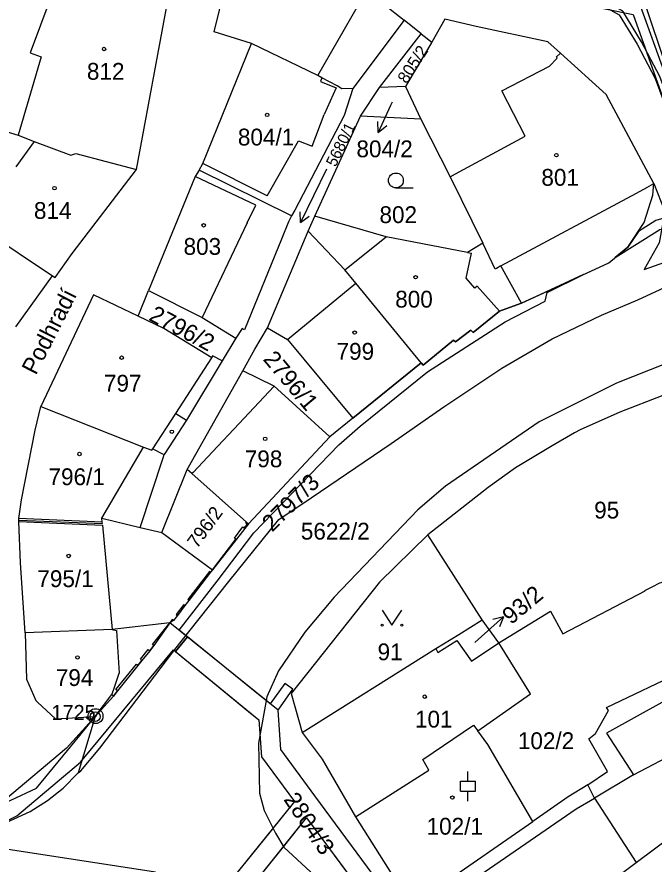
# Model space of a CAD drawing. Extents: x -644096 to -634268, y -1141430 to -1133463.
# Drawn here: x -639186.4 to -639122, y -1138132 to -1138046.4 of the extents above; entities that cross this region are included whole.
import ezdxf

# ---------------------------------------------------------------- set-up
doc = ezdxf.new("R2010")
doc.units = 0
for name, color, linetype in [('_CIVIL_CONSTRUCTION', 7, 'Continuous'), ('B_Hranice _3D', 7, 'Continuous'), ('M_Svah_Nasyp', 7, 'Continuous'), ('M_Svah_Zarez', 7, 'Continuous'), ('spodek_zarez', 7, 'Continuous'), ('svrsek_osa_sjezdy', 7, 'Continuous'), ('svrsek_osa_terminal_VRT', 7, 'Continuous'), ('svrsek_osa_VRT', 7, 'Continuous'), ('svrsek_popisy_VRT', 7, 'Continuous'), ('terminal_VRT', 7, 'Continuous')]:
    doc.layers.add(name, color=color, linetype=linetype)

msp = doc.modelspace()

# ---------------------------------------------------------------- linework, layer by layer
at = {"layer": '_CIVIL_CONSTRUCTION'}
for centre, radius in [((-639178.42, -1138117.09), 0.75), ((-639178.46, -1138117.14), 0.5), ((-639178.46, -1138117.14), 0.0303), ((-639178.42, -1138117.09), 0.03)]:
    msp.add_circle(centre, radius, dxfattribs=at)
at = {"layer": 'B_Hranice _3D'}
for points in [[(-639115.89, -1138066.53), (-639116.37, -1138066.26), (-639119.02, -1138059.01), (-639121.44, -1138052.48), (-639123.28, -1138048.97), (-639125.19, -1138045.87), (-639126.79, -1138044.97), (-639132.14, -1138043.29), (-639132.88, -1138043.3), (-639132.36, -1138043.76), (-639126.99, -1138045.43), (-639125.55, -1138046.25), (-639123.72, -1138049.21), (-639121.9, -1138052.68), (-639119.48, -1138059.19), (-639116.77, -1138066.6), (-639116.13, -1138066.97)], [(-639121.26, -1138067.88), (-639115.82, -1138066.33), (-639123.39, -1138045.34), (-639131.74, -1138043.62), (-639131.79, -1138043.29), (-639132.13, -1138043.29), (-639132.81, -1138043.3), (-639132.6, -1138044.46), (-639124.14, -1138046.2), (-639117.2, -1138065.68), (-639121.05, -1138066.78), (-639121.85, -1138067.01), (-639123.6, -1138068.11), (-639124.66, -1138069.7), (-639125.96, -1138070.77), (-639121.43, -1138067.93)]]:
    msp.add_lwpolyline(points, close=True, dxfattribs=at)
for points in [[(-639132.81, -1138074.28), (-639129.15, -1138072.47), (-639133.94, -1138074.68), (-639135.41, -1138075.36), (-639135.89, -1138075.53), (-639137.64, -1138076.17), (-639140.28, -1138078.32), (-639140.53, -1138078.09), (-639142.08, -1138079.28), (-639142.26, -1138079.11), (-639145.33, -1138081.64), (-639145.53, -1138081.39), (-639152.43, -1138087), (-639154.75, -1138088.87), (-639162.99, -1138097.65), (-639166.62, -1138102.32), (-639166.8, -1138102.56), (-639169, -1138105.4), (-639169.39, -1138105.92), (-639170.16, -1138106.92), (-639170.56, -1138107.42), (-639170.92, -1138107.65), (-639172.52, -1138109.97), (-639172.95, -1138110.5), (-639173.73, -1138111.47), (-639174.14, -1138111.97), (-639176.21, -1138114.54), (-639176.59, -1138115.06), (-639178.46, -1138117.14), (-639181.35, -1138120.31), (-639187.5, -1138125.5)], [(-639236.75, -1138126.47), (-639211.47, -1138128.01), (-639195.37, -1138129.3), (-639189.38, -1138128.65), (-639186.37, -1138127.16), (-639179.93, -1138121.73), (-639179.78, -1138121.55), (-639170.55, -1138110.39), (-639170.35, -1138110.55), (-639169.14, -1138109.08), (-639169.96, -1138108.42), (-639166.13, -1138103.45), (-639162.42, -1138098.58), (-639153.86, -1138089.69), (-639151.69, -1138087.78), (-639144.9, -1138082.29), (-639137.05, -1138077.24), (-639133.02, -1138075.16), (-639132.81, -1138074.28)], [(-639141.46, -1138145.21), (-639156.28, -1138125.14), (-639159.71, -1138120.47), (-639159.99, -1138116.48), (-639170.92, -1138107.65), (-639172.52, -1138109.97), (-639172.95, -1138110.5), (-639173.73, -1138111.47), (-639174.14, -1138111.97), (-639176.21, -1138114.54), (-639176.59, -1138115.06), (-639178.46, -1138117.14), (-639181.35, -1138120.31), (-639187.5, -1138125.5), (-639190.53, -1138127.22), (-639193.45, -1138127.48), (-639200.49, -1138127.39), (-639202.42, -1138127.21), (-639203.04, -1138127.15), (-639217.06, -1138125.8), (-639233.04, -1138124.91)], [(-639141.46, -1138145.21), (-639156.28, -1138125.14), (-639159.71, -1138120.47), (-639159.99, -1138116.48), (-639158.49, -1138114.36), (-639159.31, -1138113.78), (-639160.77, -1138115.85), (-639162.12, -1138114.76), (-639169.14, -1138109.08), (-639170.35, -1138110.55), (-639162.98, -1138116.61), (-639161.93, -1138117.48), (-639161.67, -1138121.19), (-639158.34, -1138125.71), (-639160.83, -1138128.82), (-639164.81, -1138133.78)], [(-639233.14, -1138126.69), (-639211.47, -1138128.01), (-639195.37, -1138129.3), (-639189.38, -1138128.65), (-639186.37, -1138127.16), (-639179.93, -1138121.73), (-639170.55, -1138110.39), (-639161.93, -1138117.48), (-639161.67, -1138121.19), (-639158.34, -1138125.71), (-639164.81, -1138133.78)], [(-639162.61, -1138134.23), (-639159.45, -1138130.29), (-639157.11, -1138127.37), (-639145.17, -1138143.49)], [(-639162.61, -1138134.23), (-639157.11, -1138127.37), (-639143.97, -1138145.12)]]:
    msp.add_lwpolyline(points, dxfattribs=at)
at = {"layer": 'M_Svah_Nasyp'}
for p, q in [((-639181.75, -1138041.31), (-639185.03, -1138050.09)), ((-639155.98, -1138052.38), (-639151.88, -1138045.23)), ((-639183.9, -1138050.47), (-639186.24, -1138058.41)), ((-639185.03, -1138050.09), (-639183.9, -1138050.47)), ((-639132.58, -1138051.42), (-639131.81, -1138050.61)), ((-639131.88, -1138050.48), (-639131.48, -1138050.1)), ((-639131.81, -1138050.61), (-639131.88, -1138050.48)), ((-639137.38, -1138053.93), (-639132.58, -1138051.42)), ((-639154.12, -1138053.62), (-639155.34, -1138056.31)), ((-639135.04, -1138058.49), (-639137.38, -1138053.93)), ((-639142.08, -1138062.31), (-639135.04, -1138058.49)), ((-639184.6, -1138059.03), (-639186.48, -1138061.61)), ((-639161.08, -1138064.54), (-639157.93, -1138058.97)), ((-639161.08, -1138064.54), (-639167.57, -1138061.27)), ((-639162.25, -1138065.46), (-639168.37, -1138062.57)), ((-639142.61, -1138062.6), (-639142.08, -1138062.31)), ((-639123.8, -1138064.24), (-639122.76, -1138063.68)), ((-639122.76, -1138063.68), (-639122.04, -1138063.29)), ((-639137.48, -1138071.61), (-639123.8, -1138064.24)), ((-639163.1, -1138067.25), (-639162.25, -1138065.46)), ((-639163.1, -1138067.25), (-639167.65, -1138076.82)), ((-639153.26, -1138072.01), (-639149.07, -1138068.68)), ((-639140.99, -1138072.84), (-639140.44, -1138070.32)), ((-639140.85, -1138070.24), (-639140.44, -1138070.32)), ((-639140.12, -1138073.86), (-639140.99, -1138072.84)), ((-639159.02, -1138079.03), (-639152.12, -1138073.36)), ((-639139.89, -1138073.66), (-639140.12, -1138073.86)), ((-639137.64, -1138076.17), (-639139.89, -1138073.66)), ((-639170.32, -1138086.5), (-639166.67, -1138080.88)), ((-639160.38, -1138083.74), (-639164.47, -1138088.11)), ((-639172.65, -1138090.08), (-639170.32, -1138086.5)), ((-639170.32, -1138086.5), (-639169.24, -1138087.2)), ((-639166.61, -1138090.39), (-639164.47, -1138088.11)), ((-639177.78, -1138097.09), (-639173.56, -1138089.9)), ((-639166.61, -1138090.39), (-639168.57, -1138092.48)), ((-639168.57, -1138092.48), (-639168.68, -1138092.59)), ((-639177.74, -1138097.48), (-639186.15, -1138097.13)), ((-639186.17, -1138097.43), (-639177.72, -1138097.78)), ((-639177.72, -1138097.78), (-639176.73, -1138108.35)), ((-639176.73, -1138108.35), (-639176.29, -1138108.44)), ((-639176.29, -1138108.44), (-639176.02, -1138112.75)), ((-639176.62, -1138114.48), (-639176.02, -1138112.75)), ((-639176.77, -1138114.91), (-639176.62, -1138114.48)), ((-639124.09, -1138123.01), (-639128.05, -1138125.38)), ((-639146.53, -1138136.21), (-639134.27, -1138127.72))]:
    msp.add_line(p, q, dxfattribs=at)
for points in [[(-639155.56, -1138052.6), (-639155.69, -1138052.96), (-639154.12, -1138053.62)], [(-639157.93, -1138058.97), (-639156.56, -1138059.5), (-639155.34, -1138056.31)]]:
    msp.add_lwpolyline(points, dxfattribs=at)
at = {"layer": 'M_Svah_Zarez'}
for centre in [(-639177.557, -1138049.689), (-639161.087, -1138056.349), (-639131.887, -1138060.409), (-639182.567, -1138063.749), (-639167.507, -1138067.499), (-639146.097, -1138072.749), (-639152.257, -1138078.339), (-639175.787, -1138080.879), (-639170.717, -1138088.359), (-639161.297, -1138089.079), (-639180.037, -1138090.609), (-639181.127, -1138100.909), (-639180.237, -1138111.159), (-639145.177, -1138115.129), (-639142.387, -1138125.319)]:
    msp.add_circle(centre, 0.175, dxfattribs=at)
at = {"layer": 'spodek_zarez'}
msp.add_circle((-638683.068, -1137056.847), 1378.084, dxfattribs=at)
at = {"layer": 'svrsek_osa_sjezdy'}
for p, q in [((-639155.1, -1138061.835), (-639157.73, -1138067.228)), ((-639148.093, -1138063.72), (-639146.343, -1138063.72)), ((-639157.73, -1138067.228), (-639157.753, -1138066.13)), ((-639157.73, -1138067.228), (-639156.851, -1138066.57)), ((-639140.81, -1138123.671), (-639140.81, -1138122.67)), ((-639141.561, -1138123.671), (-639140.059, -1138123.671)), ((-639141.561, -1138124.672), (-639141.561, -1138123.671)), ((-639140.059, -1138124.672), (-639140.059, -1138123.671)), ((-639141.561, -1138124.672), (-639140.059, -1138124.672)), ((-639140.81, -1138125.67), (-639140.81, -1138124.672))]:
    msp.add_line(p, q, dxfattribs=at)
msp.add_lwpolyline([(-639149.49, -1138106.399), (-639148.49, -1138107.9), (-639147.49, -1138106.399)], dxfattribs=at)
for centre, radius in [((-639148.093, -1138062.97), 0.75), ((-639149.49, -1138107.899), 0.1), ((-639147.49, -1138107.899), 0.1)]:
    msp.add_circle(centre, radius, dxfattribs=at)
at = {"layer": 'svrsek_osa_terminal_VRT'}
msp.add_arc((-642050.261, -1145189.597), 8802.25, 41.4131519, 75.3170489, dxfattribs=at)
at = {"layer": 'svrsek_popisy_VRT'}
for p, q in [((-639148.46, -1138055.06), (-639148.62, -1138055.4)), ((-639148.62, -1138055.4), (-639149.888, -1138058.12)), ((-639149.888, -1138058.12), (-639149.919, -1138057.001)), ((-639149.888, -1138058.12), (-639149.011, -1138057.424)), ((-639139.44, -1138109.05), (-639137.21, -1138107.042)), ((-639137.21, -1138107.042), (-639138.289, -1138107.34)), ((-639137.21, -1138107.042), (-639137.619, -1138108.084)), ((-639140.11, -1138109.66), (-639139.44, -1138109.05))]:
    msp.add_line(p, q, dxfattribs=at)
at = {"layer": 'terminal_VRT'}
for p, q in [((-639174.27, -1138061.85), (-639171.07, -1138044.6)), ((-639147.27, -1138046.77), (-639152.44, -1138053.68)), ((-639145.55, -1138048.14), (-639147.27, -1138046.77)), ((-639149.74, -1138053.57), (-639145.55, -1138048.14)), ((-639145.55, -1138048.14), (-639144.45, -1138049.01)), ((-639147.12, -1138053.47), (-639149.74, -1138053.57)), ((-639147.12, -1138053.47), (-639145.57, -1138056.79)), ((-639151.65, -1138056.49), (-639149.74, -1138053.57)), ((-639156.26, -1138066.57), (-639151.65, -1138056.49)), ((-639145.57, -1138056.79), (-639151.65, -1138056.49)), ((-639145.57, -1138056.79), (-639142.61, -1138062.6)), ((-639158.62, -1138066.56), (-639167.97, -1138061.92)), ((-639142.61, -1138062.6), (-639139.32, -1138069.32)), ((-639156.96, -1138068.1), (-639156.26, -1138066.57)), ((-639149.07, -1138068.68), (-639156.26, -1138066.57)), ((-639161.07, -1138077.85), (-639156.96, -1138068.1)), ((-639138.05, -1138071.92), (-639139.32, -1138069.32)), ((-639186.47, -1138077.75), (-639182.76, -1138072.62)), ((-639174.13, -1138076.68), (-639173.08, -1138074.1)), ((-639164.25, -1138078.9), (-639165.62, -1138081.18)), ((-639152.43, -1138087), (-639145.53, -1138081.39)), ((-639152.43, -1138087), (-639154.75, -1138088.87)), ((-639171.71, -1138098.55), (-639169.17, -1138092.16)), ((-639177.78, -1138097.09), (-639173.92, -1138098.02)), ((-639173.92, -1138098.02), (-639171.71, -1138098.55)), ((-639171.71, -1138098.55), (-639166.62, -1138102.32)), ((-639139.39, -1138107.36), (-639144.88, -1138098.78)), ((-639137.69, -1138109.7), (-639139.39, -1138107.36)), ((-639157.55, -1138118.74), (-639144.07, -1138110.26)), ((-639178.46, -1138117.14), (-639180.16, -1138122.82)), ((-639128.05, -1138125.38), (-639128.72, -1138124.03)), ((-639128.05, -1138125.38), (-639123.82, -1138131.88)), ((-639194.38, -1138129.43), (-639172.37, -1138132.81)), ((-639137.03, -1138141.7), (-639123.82, -1138131.88))]:
    msp.add_line(p, q, dxfattribs=at)
for points in [[(-639162.68, -1138049.14), (-639166.43, -1138047.96), (-639163.23, -1138034.93)], [(-639163.23, -1138034.93), (-639160.64, -1138035.92), (-639154.98, -1138040.2), (-639151.37, -1138043.52), (-639147.27, -1138046.77)], [(-639115.23, -1138069.2), (-639114.9, -1138069.08), (-639123.26, -1138044.07)], [(-639122.04, -1138063.29), (-639126.87, -1138054.28), (-639131.48, -1138050.1), (-639132.74, -1138048.96), (-639140, -1138047.41), (-639143.15, -1138046.66), (-639144.45, -1138049.01)], [(-639167.97, -1138061.92), (-639167.57, -1138061.27), (-639162.68, -1138049.14)], [(-639152.44, -1138053.68), (-639153.54, -1138053.72), (-639154.02, -1138053.41), (-639155.56, -1138052.6), (-639155.98, -1138052.38), (-639162.68, -1138049.14)], [(-639144.45, -1138049.01), (-639146.89, -1138053.08), (-639147.12, -1138053.47)], [(-639152.44, -1138053.68), (-639153.3, -1138056.41), (-639158.3, -1138065.97), (-639158.62, -1138066.56)], [(-639188.59, -1138057.7), (-639186.24, -1138058.41), (-639184.6, -1138059.03), (-639180.92, -1138060.43), (-639180.41, -1138060.24), (-639174.27, -1138061.85)], [(-639182.76, -1138072.62), (-639182.49, -1138072.76), (-639180.78, -1138070.35), (-639174.27, -1138061.85)], [(-639167.97, -1138061.92), (-639168.37, -1138062.57), (-639173.08, -1138074.1)], [(-639135.41, -1138075.36), (-639126.58, -1138071.29), (-639124.66, -1138069.7), (-639123.01, -1138067.22), (-639122.15, -1138064.46), (-639122.04, -1138063.29)], [(-639122.04, -1138063.29), (-639120.93, -1138066.12), (-639121.51, -1138069.26), (-639123.01, -1138071.95), (-639115.23, -1138069.2)], [(-639191.5, -1138066.84), (-639189.62, -1138068.01), (-639182.76, -1138072.62)], [(-639158.62, -1138066.56), (-639158.94, -1138067.14), (-639159.65, -1138068.89), (-639163.38, -1138078.07), (-639163.62, -1138077.94), (-639164.25, -1138078.9)], [(-639145.53, -1138081.39), (-639152.12, -1138073.36), (-639153.26, -1138072.01), (-639156.96, -1138068.1)], [(-639139.32, -1138069.32), (-639140.85, -1138070.24), (-639149.07, -1138068.68)], [(-639180.16, -1138122.82), (-639179.92, -1138122.63), (-639177.98, -1138120.33), (-639170.51, -1138110.5), (-639169.9, -1138109.72), (-639164.96, -1138103.49), (-639159.91, -1138097.22), (-639156.66, -1138095.03), (-639148.56, -1138089.53), (-639143.24, -1138085.83), (-639137.38, -1138081.93), (-639132.32, -1138078.98), (-639127.32, -1138076.57), (-639123.65, -1138075.04), (-639114.65, -1138070.84)], [(-639135.41, -1138075.36), (-639137.48, -1138071.61), (-639137.92, -1138071.85), (-639138.05, -1138071.92)], [(-639174.13, -1138076.68), (-639178.63, -1138074.54), (-639183.95, -1138085.8)], [(-639173.08, -1138074.1), (-639167.65, -1138076.82), (-639165.29, -1138078.26), (-639164.25, -1138078.9)], [(-639145.53, -1138081.39), (-639145.33, -1138081.64), (-639142.26, -1138079.11), (-639142.08, -1138079.28), (-639140.53, -1138078.09), (-639140.28, -1138078.32), (-639137.64, -1138076.17), (-639135.89, -1138075.53), (-639135.41, -1138075.36)], [(-639165.62, -1138081.18), (-639166.62, -1138080.69), (-639166.67, -1138080.88), (-639171.51, -1138077.92), (-639174.13, -1138076.68)], [(-639163.53, -1138082.2), (-639162.34, -1138080), (-639161.07, -1138077.85)], [(-639161.07, -1138077.85), (-639159.02, -1138079.03), (-639152.43, -1138087)], [(-639165.62, -1138081.18), (-639169.24, -1138087.2), (-639171.49, -1138090.67)], [(-639119.27, -1138080.88), (-639120.8, -1138081.46), (-639125.83, -1138083.45), (-639133.62, -1138087.36), (-639143.09, -1138093.84), (-639145.88, -1138096.25), (-639154.31, -1138105.08), (-639157.3, -1138108.62), (-639159.94, -1138112.53), (-639161.13, -1138115.15), (-639161.96, -1138119.83), (-639161.88, -1138124.88), (-639161.4, -1138126.62), (-639160.26, -1138128.93), (-639159.39, -1138130.34), (-639142.4, -1138146.06)], [(-639169.17, -1138092.16), (-639169.03, -1138091.92), (-639163.53, -1138082.2)], [(-639154.75, -1138088.87), (-639158.16, -1138085.77), (-639159.3, -1138084.73), (-639160.38, -1138083.74), (-639163.53, -1138082.2)], [(-639117.53, -1138083.91), (-639118.87, -1138084.11), (-639121.15, -1138084.71), (-639125.49, -1138086.38), (-639129.5, -1138088.17), (-639130.04, -1138088.46), (-639132.31, -1138089.78), (-639136, -1138092.02), (-639138.78, -1138093.98), (-639144.88, -1138098.78)], [(-639186.18, -1138097.28), (-639186.15, -1138097.13), (-639185.91, -1138095.22), (-639184.53, -1138088.19), (-639183.95, -1138085.8)], [(-639183.95, -1138085.8), (-639173.56, -1138089.9), (-639172.74, -1138090.22), (-639172.65, -1138090.08), (-639171.67, -1138090.6), (-639171.49, -1138090.67)], [(-639163.17, -1138097.49), (-639162.99, -1138097.65), (-639154.75, -1138088.87)], [(-639173.92, -1138098.02), (-639171.6, -1138090.99), (-639171.49, -1138090.67)], [(-639163.17, -1138097.49), (-639168.68, -1138092.59), (-639169.17, -1138092.16)], [(-639186.18, -1138097.28), (-639177.73, -1138097.63), (-639177.74, -1138097.48), (-639177.78, -1138097.09)], [(-639185.51, -1138108.68), (-639186, -1138101.59), (-639186.17, -1138097.43), (-639186.18, -1138097.28)], [(-639166.62, -1138102.32), (-639164.25, -1138099.21), (-639164.4, -1138099.1), (-639163.54, -1138097.98), (-639163.4, -1138098.09), (-639163.12, -1138097.72), (-639163.26, -1138097.61), (-639163.17, -1138097.49)], [(-639144.88, -1138098.78), (-639149.75, -1138103.57), (-639158.68, -1138114.8), (-639157.55, -1138118.74)], [(-639166.62, -1138102.32), (-639166.8, -1138102.56), (-639166.92, -1138102.47), (-639169.11, -1138105.31), (-639169, -1138105.4), (-639169.39, -1138105.92), (-639169.51, -1138105.82), (-639170.28, -1138106.82), (-639170.16, -1138106.92), (-639170.56, -1138107.42), (-639170.68, -1138107.33), (-639170.92, -1138107.65)], [(-639137.69, -1138109.7), (-639132.47, -1138106.49), (-639131.24, -1138108.78), (-639122.92, -1138104.44), (-639122.94, -1138104.39), (-639122.23, -1138104.02), (-639121.45, -1138103.62), (-639120.83, -1138103.45)], [(-639144.07, -1138110.26), (-639141.75, -1138108.83), (-639139.39, -1138107.36)], [(-639170.92, -1138107.65), (-639176.73, -1138108.35), (-639185.51, -1138108.68)], [(-639178.46, -1138117.14), (-639176.77, -1138114.91), (-639176.59, -1138115.06), (-639176.21, -1138114.54), (-639176.37, -1138114.41), (-639174.3, -1138111.84), (-639174.14, -1138111.97), (-639173.73, -1138111.47), (-639173.89, -1138111.34), (-639173.11, -1138110.37), (-639172.95, -1138110.5), (-639172.52, -1138109.97), (-639172.68, -1138109.84), (-639170.92, -1138107.65)], [(-639185.51, -1138108.68), (-639185.38, -1138113.36), (-639184.46, -1138115.52), (-639184.28, -1138115.68), (-639182.47, -1138117.36), (-639178.46, -1138117.14)], [(-639144.07, -1138110.26), (-639143.84, -1138110.66), (-639141.93, -1138109.45), (-639140.46, -1138111.53), (-639137.69, -1138109.7)], [(-639139.82, -1138118.59), (-639134.5, -1138114.84), (-639137.69, -1138109.7)], [(-639128.72, -1138124.03), (-639126.71, -1138122.7), (-639128.6, -1138119.39), (-639127.95, -1138118.86), (-639126.62, -1138116.53), (-639126.81, -1138116.21), (-639118.9, -1138112.44)], [(-639118.15, -1138114), (-639126.82, -1138118.81), (-639124.09, -1138123.01), (-639114.6, -1138118.05)], [(-639190.53, -1138127.22), (-639189.59, -1138126.78), (-639184.38, -1138124.38), (-639180.02, -1138119.05), (-639178.46, -1138117.14)], [(-639152.17, -1138127.26), (-639144.75, -1138122.55), (-639145.37, -1138121.46), (-639140.25, -1138118.01), (-639139.82, -1138118.59)], [(-639157.55, -1138118.74), (-639155.52, -1138121.43), (-639152.17, -1138127.26)], [(-639128.72, -1138124.03), (-639130.68, -1138125.24), (-639134.27, -1138127.72), (-639138.82, -1138119.95), (-639139.82, -1138118.59)], [(-639194.38, -1138129.43), (-639191.59, -1138129.07), (-639189.38, -1138128.65), (-639188.64, -1138128.39), (-639185.01, -1138126.71), (-639183.28, -1138125.63), (-639181.69, -1138124.37), (-639180.16, -1138122.82)], [(-639145.78, -1138137.39), (-639129.9, -1138126.44), (-639128.05, -1138125.38)], [(-639152.17, -1138127.26), (-639146.53, -1138136.21), (-639145.78, -1138137.39)], [(-639123.82, -1138131.88), (-639119.99, -1138129.03), (-639119.46, -1138129.88), (-639118.56, -1138129.42)]]:
    msp.add_lwpolyline(points, dxfattribs=at)

# ---------------------------------------------------------------- texts
at = {"layer": '_CIVIL_CONSTRUCTION'}
msp.add_text('1725', height=1.5, dxfattribs=at).set_placement((-639182.869, -1138117.465))
at = {"layer": 'svrsek_osa_VRT'}
for s, height, rotation, p in [('805/2', 1.222, 57, (-639146.994, -1138053.276)), ('5680/1', 1.14, 64, (-639154.182, -1138061.674)), ('2796/2', 1.7, 332, (-639173.14, -1138077.027)), ('2796/1', 1.7, 310, (-639161.573, -1138081.067)), ('2797/3', 1.7, 45, (-639160.579, -1138098.56)), ('796/2', 1.36, 54, (-639168.168, -1138100.225)), ('93/2', 1.7, 40, (-639136.456, -1138107.905)), ('2804/3', 1.7, 304, (-639159.48, -1138125.513))]:
    msp.add_text(s, height=height, rotation=rotation, dxfattribs=at).set_placement(p)
for s, p in [('812', (-639179.29, -1138052.795)), ('804/1', (-639164.046, -1138059.435)), ('804/2', (-639152.076, -1138060.625)), ('801', (-639133.4, -1138063.505)), ('814', (-639184.64, -1138066.855)), ('802', (-639149.75, -1138067.275)), ('803', (-639169.53, -1138070.485)), ('800', (-639148.16, -1138075.815)), ('799', (-639154.08, -1138081.085)), ('797', (-639177.57, -1138084.305)), ('798', (-639163.35, -1138091.945)), ('796/1', (-639183.166, -1138093.755)), ('95', (-639128.07, -1138097.125)), ('5622/2', (-639157.69, -1138099.255)), ('795/1', (-639184.296, -1138104.055)), ('91', (-639149.94, -1138111.445)), ('794', (-639182.43, -1138114.045)), ('101', (-639146.16, -1138118.245)), ('102/2', (-639135.776, -1138120.425)), ('102/1', (-639144.99, -1138129.065))]:
    msp.add_text(s, height=1.7, dxfattribs=at).set_placement(p)
at = {"layer": 'svrsek_popisy_VRT'}
msp.add_text('Podhradí', height=1.7, rotation=63, dxfattribs=at).set_placement((-639184.443, -1138082.711))

doc.saveas('drawing.dxf')
